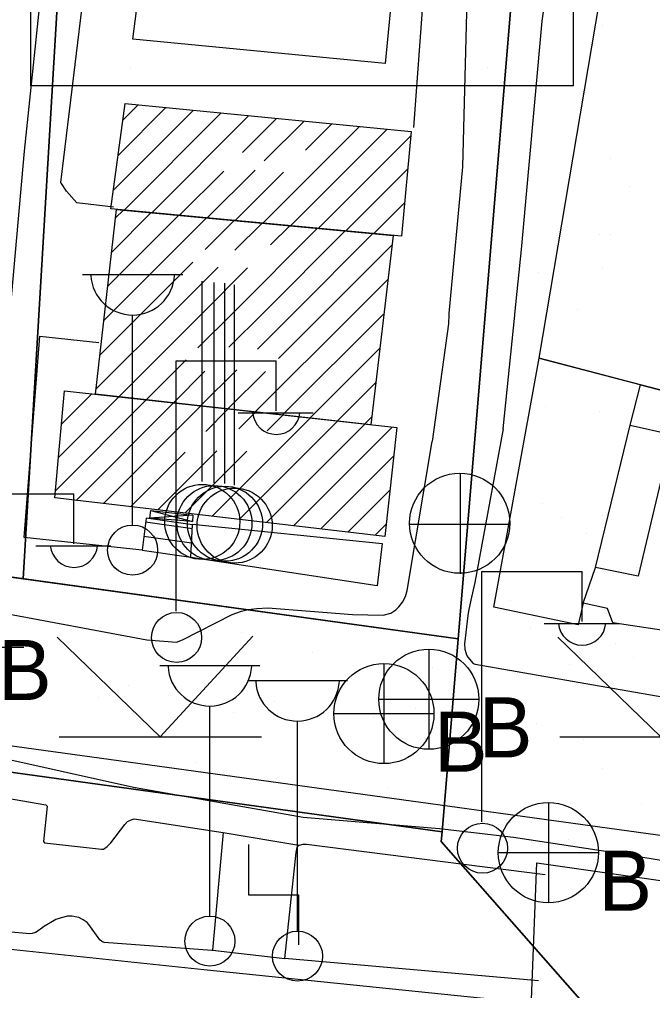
# Model space of a CAD drawing. Extents: x 417997 to 421451, y 4451742 to 4455216.
# Drawn here: x 420026.4 to 420070.6, y 4452298.1 to 4452366 of the extents above; entities that cross this region are included whole.
import ezdxf

# ---------------------------------------------------------------- set-up
doc = ezdxf.new("R2010")
doc.units = 0
for name, color, linetype in [('ADA', 7, 'Continuous'), ('ADAKENARI', 7, 'Continuous'), ('B_Betonzemin', 7, 'Continuous'), ('B_Ins_Halinde', 7, 'Continuous'), ('B_Merdiven', 7, 'Continuous'), ('B_Mesken', 7, 'Continuous'), ('B_Resmi', 7, 'Continuous'), ('B_Sundurma', 7, 'Continuous'), ('B_Tarama', 7, 'Continuous'), ('B_Teras', 7, 'Continuous'), ('Default', 7, 'Continuous'), ('LJ_SEMBOL', 7, 'Continuous'), ('O_Park_Bahce', 7, 'Continuous'), ('PL_AYA_PARK_DINLENME', 7, 'Continuous'), ('PL_K_BHA', 7, 'Continuous'), ('PL_REKRASYON', 7, 'Continuous'), ('PL_TİCT', 7, 'Continuous'), ('S_Bayrak_Diregi', 7, 'Continuous'), ('S_Cad_Sok_Lambasi', 7, 'Continuous'), ('S_Cayir', 7, 'Continuous'), ('S_Cesme', 7, 'Continuous'), ('S_Elektrik_Diregi', 7, 'Continuous'), ('S_Rogar_Kapagi', 7, 'Continuous'), ('S_Rogar_Kapagi_Buski', 7, 'Continuous'), ('Sinir_Duvar_tek_tarafa_ait', 7, 'Continuous'), ('SN_KENTSEL_DONUSUM', 7, 'Continuous'), ('TR_PARKALANI', 7, 'Continuous'), ('TR_TİC_TURIZM_K', 7, 'Continuous'), ('TR_TİCT', 7, 'Continuous'), ('TR_YONETIMMERK', 7, 'Continuous'), ('Yol_Kaldirim_kenari_bordurtasi', 7, 'Continuous'), ('Yol_Sose', 7, 'Continuous')]:
    doc.layers.add(name, color=color, linetype=linetype)

# ---------------------------------------------------------------- blocks, each defined once
blk = doc.blocks.new('POINT_DISPLAY')
at = {"layer": 'Default'}
blk.add_line((0, 0), (0, 0), dxfattribs=at)

msp = doc.modelspace()

# ---------------------------------------------------------------- linework, layer by layer
at = {"layer": 'ADA'}
for p, q in [((420065.337, 4452422.204), (420055.863, 4452308.523)), ((420065.337, 4452422.204), (420055.863, 4452308.523)), ((420057.042, 4452322.669), (419987.912, 4452332.224)), ((420057.042, 4452322.669), (419987.912, 4452332.224)), ((420049.677, 4452310.058), (420055.919, 4452309.196)), ((420049.677, 4452310.058), (420055.919, 4452309.196)), ((420106.714, 4452250.722), (420055.863, 4452308.523)), ((420106.714, 4452250.722), (420055.863, 4452308.523))]:
    msp.add_line(p, q, dxfattribs=at)
at = {"layer": 'ADAKENARI'}
for p, q in [((420026.632, 4452326.872), (420033.529, 4452442.945)), ((420026.632, 4452326.872), (420033.529, 4452442.945)), ((419987.661, 4452318.63), (420049.677, 4452310.058)), ((419987.661, 4452318.63), (420049.677, 4452310.058))]:
    msp.add_line(p, q, dxfattribs=at)
at = {"layer": 'B_Betonzemin'}
msp.add_lwpolyline([(420038.481, 4452330.689), (420051.737, 4452329.344)], dxfattribs=at)
at = {"layer": 'B_Ins_Halinde'}
msp.add_lwpolyline([(420034.301, 4452364.596), (420036.818, 4452384.027), (420053.731, 4452381.423), (420051.933, 4452362.892)], close=True, dxfattribs=at)
at = {"layer": 'B_Merdiven'}
for p, q in [((420035.191, 4452330.857), (420038.465, 4452330.384)), ((420035.075, 4452329.863), (420038.41, 4452329.381))]:
    msp.add_line(p, q, dxfattribs=at)
msp.add_lwpolyline([(420034.96, 4452328.876), (420038.355, 4452328.385), (420038.479, 4452330.637), (420035.221, 4452331.109)], close=True, dxfattribs=at)
at = {"layer": 'B_Mesken'}
for points in [[(420084.087, 4452369.083), (420078.47, 4452340.169), (420078.098, 4452338.509), (420074.383, 4452339.233), (420069.802, 4452340.435), (420062.706, 4452342.297), (420067.706, 4452371.927)], [(420062.706, 4452342.297), (420074.383, 4452339.233), (420074.066, 4452337.446), (420077.7, 4452336.733), (420075.296, 4452323.887), (420073.645, 4452324.325), (420073.259, 4452322.992), (420067.846, 4452323.79), (420067.482, 4452324.787), (420065.783, 4452325.171), (420065.442, 4452323.66), (420059.539, 4452324.899)], [(420065.783, 4452325.171), (420066.648, 4452327.662), (420069.063, 4452337.621), (420069.802, 4452340.435), (420074.383, 4452339.233), (420074.066, 4452337.446), (420077.7, 4452336.733), (420075.296, 4452323.887), (420073.645, 4452324.325), (420073.259, 4452322.992), (420067.846, 4452323.79), (420067.482, 4452324.787)], [(420061.631, 4452283.749), (420062.539, 4452307.021), (420072.829, 4452305.558), (420072.379, 4452299.875), (420070.97, 4452282.529), (420070.695, 4452282.508), (420064.82, 4452283.342)]]:
    msp.add_lwpolyline(points, close=True, dxfattribs=at)
at = {"layer": 'B_Resmi'}
for points in [[(420053.082, 4452350.815), (420032.756, 4452352.728), (420033.768, 4452360.087), (420053.756, 4452358.128)], [(420052.503, 4452350.87), (420050.928, 4452337.638), (420031.699, 4452339.77), (420033.16, 4452352.69)], [(420029.524, 4452340.011), (420052.752, 4452337.436), (420051.912, 4452329.836), (420028.838, 4452332.526)]]:
    msp.add_lwpolyline(points, close=True, dxfattribs=at)
at = {"layer": 'B_Sundurma'}
for p, q in [((420035.563, 4452331.637), (420038.465, 4452330.884)), ((420038.492, 4452331.31), (420035.497, 4452331.109))]:
    msp.add_line(p, q, dxfattribs=at)
msp.add_lwpolyline([(420035.563, 4452331.637), (420038.492, 4452331.31), (420038.465, 4452330.884), (420035.497, 4452331.109)], close=True, dxfattribs=at)
at = {"layer": 'B_Tarama'}
for p, q in [((420032.931, 4452354.004), (420038.546, 4452359.618)), ((420033.27, 4452356.464), (420036.614, 4452359.808)), ((420033.608, 4452358.923), (420034.682, 4452359.997)), ((420033.689, 4452352.64), (420040.478, 4452359.429)), ((420035.628, 4452352.458), (420042.41, 4452359.24)), ((420041.957, 4452356.666), (420044.342, 4452359.05)), ((420043.49, 4452356.077), (420046.274, 4452358.861)), ((420043.383, 4452351.728), (420050.137, 4452358.482)), ((420045.322, 4452351.546), (420052.069, 4452358.293)), ((420046.374, 4452356.84), (420048.206, 4452358.672)), ((420047.261, 4452351.363), (420053.729, 4452357.831)), ((420037.567, 4452352.276), (420040.662, 4452355.371)), ((420039.506, 4452352.093), (420042.845, 4452355.433)), ((420041.444, 4452351.911), (420044.834, 4452355.3)), ((420049.2, 4452351.181), (420053.513, 4452355.494)), ((420033.093, 4452352.099), (420033.64, 4452352.645)), ((420051.139, 4452350.998), (420053.298, 4452353.157)), ((420032.552, 4452347.315), (420037.517, 4452352.28)), ((420032.823, 4452349.707), (420035.579, 4452352.463)), ((420032.96, 4452345.602), (420039.456, 4452352.098)), ((420039.366, 4452349.887), (420041.395, 4452351.915)), ((420041.357, 4452345.513), (420047.212, 4452351.368)), ((420041.432, 4452349.831), (420043.334, 4452351.733)), ((420043.931, 4452350.208), (420045.273, 4452351.55)), ((420043.456, 4452345.491), (420049.15, 4452351.185)), ((420045.555, 4452345.468), (420051.089, 4452351.003)), ((420053.078, 4452350.816), (420053.082, 4452350.82)), ((420047.654, 4452345.446), (420052.425, 4452350.217)), ((420035.059, 4452345.58), (420038.484, 4452349.004)), ((420037.159, 4452345.557), (420040.259, 4452348.657)), ((420039.258, 4452345.535), (420042.324, 4452348.602)), ((420049.753, 4452345.424), (420052.139, 4452347.81)), ((420031.74, 4452340.139), (420037.159, 4452345.557)), ((420032.011, 4452342.531), (420035.059, 4452345.58)), ((420032.282, 4452344.923), (420032.96, 4452345.602)), ((420033.314, 4452339.591), (420039.258, 4452345.535)), ((420038.847, 4452343.003), (420041.357, 4452345.513)), ((420041.021, 4452343.056), (420043.456, 4452345.491)), ((420042.862, 4452338.533), (420049.753, 4452345.424)), ((420043.012, 4452342.926), (420045.555, 4452345.468)), ((420044.482, 4452342.274), (420047.654, 4452345.446)), ((420044.771, 4452338.321), (420051.852, 4452345.402)), ((420046.681, 4452338.109), (420051.566, 4452342.994)), ((420035.223, 4452339.379), (420038.021, 4452342.177)), ((420037.133, 4452339.168), (420039.34, 4452341.375)), ((420039.042, 4452338.956), (420041.571, 4452341.485)), ((420040.952, 4452338.744), (420043.565, 4452341.357)), ((420048.59, 4452337.897), (420051.279, 4452340.586)), ((420029.311, 4452337.688), (420031.424, 4452339.801)), ((420028.883, 4452333.018), (420035.243, 4452339.377)), ((420029.097, 4452335.353), (420033.333, 4452339.589)), ((420030.338, 4452332.351), (420037.152, 4452339.166)), ((420032.238, 4452332.13), (420039.062, 4452338.954)), ((420039.408, 4452337.178), (420040.972, 4452338.742)), ((420041.702, 4452337.351), (420042.881, 4452338.53)), ((420039.837, 4452331.244), (420046.7, 4452338.107)), ((420041.737, 4452331.022), (420048.61, 4452337.895)), ((420043.637, 4452330.801), (420050.52, 4452337.683)), ((420043.683, 4452337.211), (420044.791, 4452338.319)), ((420050.5, 4452337.686), (420050.992, 4452338.178)), ((420045.537, 4452330.579), (420052.429, 4452337.472)), ((420034.138, 4452331.908), (420037.95, 4452335.72)), ((420036.037, 4452331.687), (420040.164, 4452335.813)), ((420037.937, 4452331.465), (420042.275, 4452335.803)), ((420047.436, 4452330.358), (420052.533, 4452335.454)), ((420049.336, 4452330.136), (420052.269, 4452333.069)), ((420051.236, 4452329.915), (420052.005, 4452330.684))]:
    msp.add_line(p, q, dxfattribs=at)
at = {"layer": 'B_Teras'}
msp.add_lwpolyline([(420066.648, 4452327.662), (420069.063, 4452337.621), (420071.985, 4452336.964), (420069.638, 4452327.063)], close=True, dxfattribs=at)
at = {"layer": 'LJ_SEMBOL'}
msp.add_lwpolyline([(420027.158, 4452394.378), (420065.09, 4452394.378), (420065.09, 4452361.334), (420027.158, 4452361.334)], close=True, dxfattribs=at)
msp.add_lwpolyline([(420027.158, 4452394.378), (420065.09, 4452394.378), (420065.09, 4452361.334), (420027.158, 4452361.334)], close=True, dxfattribs=at)
at = {"layer": 'O_Park_Bahce'}
for points in [[(420021.311, 4452303.271), (420022.69, 4452310.375), (420022.875, 4452310.94), (420023.399, 4452311.807), (420023.637, 4452311.874), (420028.209, 4452311.081), (420028.304, 4452310.972), (420028.051, 4452308.513), (420028.126, 4452308.415), (420032.112, 4452307.967), (420032.238, 4452307.989), (420032.507, 4452308.156), (420032.768, 4452308.421), (420033.74, 4452309.707), (420033.918, 4452309.91), (420034.185, 4452310.025), (420034.394, 4452310.088), (420040.623, 4452309.143), (420039.878, 4452300.921), (420039.824, 4452300.908), (420032.285, 4452301.466), (420032.127, 4452301.518), (420031.984, 4452301.637), (420031.229, 4452302.719)], [(420044.927, 4452300.329), (420045.728, 4452307.745), (420045.798, 4452308.091), (420045.888, 4452308.243), (420046.184, 4452308.319), (420046.45, 4452308.337), (420063.124, 4452306.208)], [(420031.229, 4452302.719), (420031.116, 4452302.847), (420030.826, 4452303.041), (420030.53, 4452303.197), (420030.27, 4452303.242), (420030.059, 4452303.289), (420029.736, 4452303.301), (420029.29, 4452303.19), (420028.911, 4452303.054), (420028.066, 4452302.546), (420027.85, 4452302.387), (420027.708, 4452302.289), (420027.601, 4452302.224), (420027.488, 4452302.159), (420027.27, 4452302.081), (420027.106, 4452302.07), (420022.4, 4452302.481), (420021.928, 4452302.544), (420021.724, 4452302.679), (420021.311, 4452303.271)], [(420062.668, 4452298.774), (420044.927, 4452300.329)]]:
    msp.add_lwpolyline(points, dxfattribs=at)
at = {"layer": 'PL_AYA_PARK_DINLENME'}
msp.add_lwpolyline([(419987.912, 4452332.224), (419987.661, 4452318.63), (420049.677, 4452310.058), (420055.919, 4452309.196), (420057.042, 4452322.669), (419987.912, 4452332.224)], dxfattribs=at)
msp.add_lwpolyline([(419987.912, 4452332.224), (419987.661, 4452318.63), (420049.677, 4452310.058), (420055.919, 4452309.196), (420057.042, 4452322.669), (419987.912, 4452332.224)], dxfattribs=at)
at = {"layer": 'PL_K_BHA'}
msp.add_lwpolyline([(420033.529, 4452442.945), (420026.632, 4452326.872), (420057.042, 4452322.669), (420063.496, 4452400.111), (420065.337, 4452422.204), (420056.833, 4452442.162), (420033.529, 4452442.945)], dxfattribs=at)
msp.add_lwpolyline([(420033.529, 4452442.945), (420026.632, 4452326.872), (420057.042, 4452322.669), (420063.496, 4452400.111), (420065.337, 4452422.204), (420056.833, 4452442.162), (420033.529, 4452442.945)], dxfattribs=at)
at = {"layer": 'PL_REKRASYON'}
msp.add_lwpolyline([(420124.407, 4452309.491), (420115.596, 4452326.771), (420103.352, 4452349.714), (420076.14, 4452400.705), (420066.338, 4452419.857), (420065.337, 4452422.204), (420063.496, 4452400.111), (420057.042, 4452322.669), (420055.919, 4452309.196), (420055.863, 4452308.523), (420085.129, 4452275.258), (420105.158, 4452252.491), (420124.407, 4452309.491)], dxfattribs=at)
msp.add_lwpolyline([(420124.407, 4452309.491), (420115.596, 4452326.771), (420103.352, 4452349.714), (420076.14, 4452400.705), (420066.338, 4452419.857), (420065.337, 4452422.204), (420063.496, 4452400.111), (420057.042, 4452322.669), (420055.919, 4452309.196), (420055.863, 4452308.523), (420085.129, 4452275.258), (420105.158, 4452252.491), (420124.407, 4452309.491)], dxfattribs=at)
at = {"layer": 'PL_TİCT'}
for points in [[(420026.632, 4452326.872), (420033.529, 4452442.945), (419979.035, 4452444.778), (419979.539, 4452438.792), (419988.021, 4452338.142), (419987.912, 4452332.224), (420026.632, 4452326.872)], [(420026.632, 4452326.872), (420033.529, 4452442.945), (419979.035, 4452444.778), (419979.539, 4452438.792), (419988.021, 4452338.142), (419987.912, 4452332.224), (420026.632, 4452326.872)], [(420072.572, 4452235.599), (420085.129, 4452275.258), (420055.863, 4452308.523), (420055.919, 4452309.196), (420049.677, 4452310.058), (419987.661, 4452318.63), (419987.541, 4452312.12), (419967.801, 4452236.705)], [(420072.572, 4452235.599), (420085.129, 4452275.258), (420055.863, 4452308.523), (420055.919, 4452309.196), (420049.677, 4452310.058), (419987.661, 4452318.63), (419987.541, 4452312.12), (419967.801, 4452236.705)]]:
    msp.add_lwpolyline(points, dxfattribs=at)
at = {"layer": 'S_Bayrak_Diregi'}
for p, q in [((420039.148, 4452333.667), (420039.148, 4452347.667)), ((420039.994, 4452333.586), (420039.994, 4452347.586)), ((420040.737, 4452333.538), (420040.737, 4452347.538)), ((420041.411, 4452333.408), (420041.411, 4452347.408))]:
    msp.add_line(p, q, dxfattribs=at)
for centre in [(420039.155, 4452330.85), (420040.001, 4452330.769), (420040.744, 4452330.721), (420041.418, 4452330.591)]:
    msp.add_circle(centre, 2.625, dxfattribs=at)
at = {"layer": 'S_Cad_Sok_Lambasi'}
for p, q in [((420030.786, 4452348.132), (420037.786, 4452348.132)), ((420034.286, 4452330.632), (420034.286, 4452345.308)), ((420019.686, 4452322.089), (420026.686, 4452322.089)), ((420036.185, 4452320.805), (420043.185, 4452320.805)), ((420042.313, 4452319.755), (420049.313, 4452319.755)), ((420039.685, 4452303.305), (420039.685, 4452317.98)), ((420045.813, 4452302.255), (420045.813, 4452316.93))]:
    msp.add_line(p, q, dxfattribs=at)
for centre in [(420034.286, 4452328.882), (420039.685, 4452301.555), (420045.813, 4452300.505)]:
    msp.add_circle(centre, 1.75, dxfattribs=at)
for centre in [(420034.286, 4452348.237), (420039.685, 4452320.909), (420045.813, 4452319.859)]:
    msp.add_arc(centre, 2.929, 183.298, 356.90719, dxfattribs=at)
at = {"layer": 'S_Cayir'}
for p, q in [((420036.215, 4452315.838), (420029.005, 4452322.803)), ((420036.215, 4452315.838), (420042.69, 4452322.873)), ((420071.215, 4452315.838), (420064.005, 4452322.803)), ((420029.145, 4452315.838), (420043.285, 4452315.838)), ((420064.145, 4452315.838), (420078.285, 4452315.838))]:
    msp.add_line(p, q, dxfattribs=at)
at = {"layer": 'S_Cesme'}
msp.add_lwpolyline([(420042.391, 4452308.298), (420042.391, 4452304.798), (420045.891, 4452304.798), (420045.891, 4452301.298)], dxfattribs=at)
at = {"layer": 'S_Elektrik_Diregi'}
for p, q in [((420037.326, 4452324.609), (420037.326, 4452342.109)), ((420037.326, 4452342.109), (420044.326, 4452342.109)), ((420044.326, 4452338.609), (420044.326, 4452342.109)), ((420041.666, 4452338.469), (420046.916, 4452338.469)), ((420023.183, 4452332.815), (420030.183, 4452332.815)), ((420030.183, 4452329.315), (420030.183, 4452332.815)), ((420027.523, 4452329.175), (420032.773, 4452329.175)), ((420058.708, 4452309.881), (420058.708, 4452327.381)), ((420058.708, 4452327.381), (420065.708, 4452327.381)), ((420065.708, 4452323.881), (420065.708, 4452327.381)), ((420063.048, 4452323.741), (420068.298, 4452323.741))]:
    msp.add_line(p, q, dxfattribs=at)
for centre in [(420037.362, 4452322.774), (420058.744, 4452308.046)]:
    msp.add_circle(centre, 1.75, dxfattribs=at)
for centre in [(420044.327, 4452338.622), (420030.184, 4452329.328), (420065.709, 4452323.894)]:
    msp.add_arc(centre, 1.658, 184.83843, 355.14641, dxfattribs=at)
at = {"layer": 'S_Rogar_Kapagi'}
for p, q in [((420057.205, 4452327.228), (420057.205, 4452334.228)), ((420053.635, 4452330.693), (420060.635, 4452330.693))]:
    msp.add_line(p, q, dxfattribs=at)
msp.add_circle((420057.152, 4452330.757), 3.5, dxfattribs=at)
at = {"layer": 'S_Rogar_Kapagi_Buski'}
for p, q in [((420054.992, 4452321.957), (420054.992, 4452314.957)), ((420051.852, 4452320.955), (420051.852, 4452313.955)), ((420051.492, 4452318.457), (420058.492, 4452318.457)), ((420048.352, 4452317.455), (420055.352, 4452317.455)), ((420063.352, 4452311.235), (420063.352, 4452304.235)), ((420059.852, 4452307.735), (420066.852, 4452307.735))]:
    msp.add_line(p, q, dxfattribs=at)
for centre in [(420054.992, 4452318.457), (420051.852, 4452317.455), (420063.352, 4452307.735)]:
    msp.add_circle(centre, 3.5, dxfattribs=at)
at = {"layer": 'Sinir_Duvar_tek_tarafa_ait'}
for points in [[(420032.959, 4452352.853), (420030.379, 4452353.156), (420029.666, 4452353.962), (420029.274, 4452354.571), (420031.853, 4452375.892), (420033.567, 4452388.002), (420056.395, 4452385.054), (420055.758, 4452379.425)], [(420055.254, 4452376.458), (420053.931, 4452358.404)], [(420035.221, 4452331.109), (420034.96, 4452328.876), (420026.712, 4452329.755), (420027.792, 4452343.819), (420031.934, 4452343.387)], [(420051.737, 4452329.344), (420051.381, 4452326.391), (420038.353, 4452328.357), (420038.481, 4452330.689)]]:
    msp.add_lwpolyline(points, dxfattribs=at)
at = {"layer": 'SN_KENTSEL_DONUSUM'}
msp.add_line((420132.341, 4452300.528), (420016.538, 4452316.457), dxfattribs=at)
msp.add_line((420132.341, 4452300.528), (420016.538, 4452316.457), dxfattribs=at)
at = {"layer": 'TR_TİC_TURIZM_K'}
msp.add_lwpolyline([(420072.572, 4452235.599), (420085.129, 4452275.258), (420055.863, 4452308.523), (420055.919, 4452309.196), (420049.677, 4452310.058), (419987.661, 4452318.63), (419987.541, 4452312.12), (419967.801, 4452236.705)], dxfattribs=at)
msp.add_lwpolyline([(420072.572, 4452235.599), (420085.129, 4452275.258), (420055.863, 4452308.523), (420055.919, 4452309.196), (420049.677, 4452310.058), (419987.661, 4452318.63), (419987.541, 4452312.12), (419967.801, 4452236.705)], dxfattribs=at)
at = {"layer": 'TR_TİCT'}
msp.add_lwpolyline([(419979.539, 4452438.792), (419988.021, 4452338.142), (419987.912, 4452332.224), (420026.632, 4452326.872), (420033.529, 4452442.945), (419979.035, 4452444.778), (419979.539, 4452438.792)], dxfattribs=at)
msp.add_lwpolyline([(419979.539, 4452438.792), (419988.021, 4452338.142), (419987.912, 4452332.224), (420026.632, 4452326.872), (420033.529, 4452442.945), (419979.035, 4452444.778), (419979.539, 4452438.792)], dxfattribs=at)
at = {"layer": 'Yol_Kaldirim_kenari_bordurtasi'}
for points in [[(420040.623, 4452309.143), (420045.913, 4452308.25)], [(420039.878, 4452300.921), (420044.927, 4452300.329)]]:
    msp.add_lwpolyline(points, dxfattribs=at)
at = {"layer": 'Yol_Sose'}
for points in [[(420033.027, 4452427.793), (420033.425, 4452432.585), (420033.858, 4452435.393), (420034.943, 4452437.842), (420036.659, 4452439.728), (420041.094, 4452442.31), (420047.629, 4452445.043), (420049.236, 4452445.043), (420050.654, 4452444.053), (420058.522, 4452433.156), (420061.173, 4452427.864), (420061.529, 4452426.456), (420060.582, 4452412.721), (420058.716, 4452393.994), (420057.948, 4452379.049), (420057.339, 4452355.668), (420056.385, 4452345.423)], [(420033.027, 4452427.793), (420031.36, 4452408.281), (420030.045, 4452389.183), (420028.574, 4452374.603), (420026.709, 4452356.766), (420025.736, 4452345.746)], [(420061.016, 4452345.374), (420061.481, 4452349.878), (420062.92, 4452365.838), (420063.706, 4452371.51), (420064.091, 4452372.194), (420065.08, 4452372.791), (420067.207, 4452372.609), (420095.825, 4452368.826), (420107.145, 4452366.664)], [(420056.384, 4452345.354), (420056.376, 4452344.693), (420055.231, 4452336.46)], [(420056.385, 4452345.423), (420056.385, 4452345.418), (420056.384, 4452345.354)], [(420060.187, 4452337.353), (420061.009, 4452345.305)], [(420061.009, 4452345.305), (420061.015, 4452345.369), (420061.016, 4452345.374)], [(420060.187, 4452337.353), (420058.201, 4452326.626), (420057.934, 4452325.378), (420057.758, 4452324.602), (420057.716, 4452324.317)], [(420024.751, 4452334.603), (420024.658, 4452333.31), (420024.024, 4452325.613), (420024.287, 4452324.945), (420024.802, 4452324.572), (420035.269, 4452322.613), (420037.36, 4452322.452), (420037.775, 4452322.614), (420041.25, 4452324.381), (420041.906, 4452324.613), (420042.352, 4452324.726), (420042.977, 4452324.802), (420043.738, 4452324.834), (420049.663, 4452324.385), (420051.793, 4452324.327), (420052.335, 4452324.474), (420052.691, 4452324.695), (420052.9, 4452324.909), (420053.161, 4452325.239), (420053.363, 4452325.639), (420053.476, 4452326.052), (420055.231, 4452336.46)], [(420057.716, 4452324.317), (420057.49, 4452322.323), (420057.503, 4452321.965), (420057.638, 4452321.554), (420057.723, 4452321.398), (420058.084, 4452320.956), (420058.24, 4452320.906), (420078.64, 4452317.335), (420093.701, 4452314.897), (420099.057, 4452313.957)], [(420024.068, 4452314.606), (420034.336, 4452312.303), (420046.216, 4452310.211), (420055.747, 4452309.43), (420060.914, 4452308.812), (420067.813, 4452307.773), (420074.692, 4452306.649), (420082.386, 4452305.103), (420087.064, 4452304.135), (420090.472, 4452303.403), (420094.467, 4452302.562)], [(420022.864, 4452301.291), (420039.267, 4452299.57), (420057.9, 4452297.657), (420062.572, 4452297.194)]]:
    msp.add_lwpolyline(points, dxfattribs=at)

# ---------------------------------------------------------------- block references
at = {"layer": 'TR_PARKALANI', "xscale": 0.1, "yscale": 0.10000000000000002}
for p in [(420067.163, 4452365.546), (420067.163, 4452365.546), (420067.691, 4452356.225), (420067.691, 4452356.225), (420069.044, 4452354.264), (420069.044, 4452354.264), (420066.899, 4452350.967), (420066.899, 4452350.967), (420067.691, 4452350.96), (420067.691, 4452350.96), (420067.163, 4452348.623), (420067.163, 4452348.623), (420062.651, 4452348.247), (420062.651, 4452348.247), (420065.381, 4452345.681), (420065.381, 4452345.681), (420063.178, 4452338.926), (420063.178, 4452338.926), (420066.931, 4452338.589), (420066.931, 4452338.589), (420062.936, 4452332.142), (420062.936, 4452332.142), (420064.244, 4452331.131), (420064.244, 4452331.131), (420067.163, 4452331.324), (420067.163, 4452331.324), (420065.989, 4452330.016), (420065.989, 4452330.016), (420069.532, 4452327.651), (420069.532, 4452327.651), (420066.335, 4452326.147), (420066.335, 4452326.147), (420060.734, 4452325.388), (420060.734, 4452325.388), (420029.708, 4452323.695), (420029.708, 4452323.695), (420062.086, 4452323.426), (420062.086, 4452323.426), (420041.891, 4452323.138), (420041.891, 4452323.138), (420068.013, 4452322.364), (420068.013, 4452322.364), (420046.856, 4452321.734), (420046.856, 4452321.734), (420055.281, 4452320.687), (420055.281, 4452320.687), (420064.817, 4452320.86), (420064.817, 4452320.86), (420069.32, 4452321.353), (420069.32, 4452321.353), (420034.025, 4452319.409), (420034.025, 4452319.409), (420031.911, 4452318.604), (420031.911, 4452318.604), (420044.23, 4452318.277), (420044.23, 4452318.277), (420040.372, 4452317.852), (420040.372, 4452317.852), (420041.309, 4452317.503), (420041.309, 4452317.503), (420054.095, 4452317.785), (420054.095, 4452317.785), (420051.136, 4452317.153), (420051.136, 4452317.153), (420062.52, 4452316.738), (420062.52, 4452316.738), (420054.753, 4452315.717), (420054.753, 4452315.717), (420065.811, 4452315.61), (420065.811, 4452315.61), (420056.825, 4452315.219), (420056.825, 4452315.219), (420038.683, 4452314.046), (420038.683, 4452314.046), (420034.825, 4452313.621), (420034.825, 4452313.621), (420067.163, 4452313.648), (420067.163, 4452313.648), (420052.127, 4452312.26), (420052.127, 4452312.26), (420048.27, 4452311.834), (420048.27, 4452311.834), (420069.894, 4452311.082), (420069.894, 4452311.082), (420056.351, 4452309.7), (420056.351, 4452309.7), (420064.776, 4452308.653), (420064.776, 4452308.653), (420059.082, 4452307.134), (420059.082, 4452307.134), (420067.691, 4452304.328), (420067.691, 4452304.328)]:
    msp.add_blockref('POINT_DISPLAY', p, dxfattribs=at)
at = {"layer": 'TR_YONETIMMERK', "xscale": 0.1, "yscale": 0.10000000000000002}
for p in [(420034.109, 4452362.612), (420034.109, 4452362.612), (420059.109, 4452362.612), (420059.109, 4452362.612), (420033.095, 4452336.784), (420033.095, 4452336.784)]:
    msp.add_blockref('POINT_DISPLAY', p, dxfattribs=at)

# ---------------------------------------------------------------- texts
at = {"layer": 'S_Rogar_Kapagi_Buski'}
for p in [(420024.877, 4452318.4), (420058.492, 4452314.392), (420055.352, 4452313.391), (420066.852, 4452303.671)]:
    msp.add_text('B', height=4.2, dxfattribs=at).set_placement(p)

doc.saveas('drawing.dxf')
